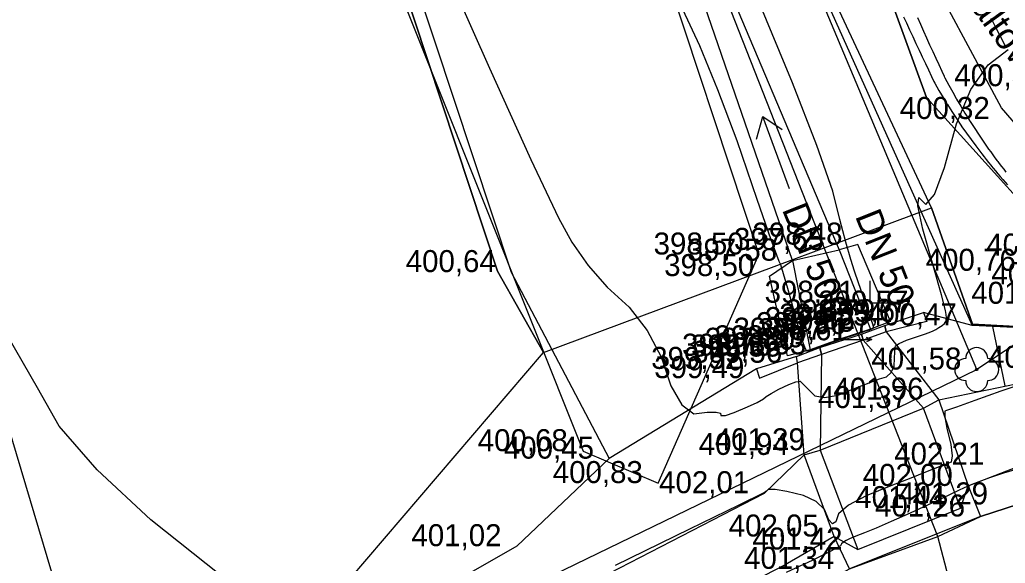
# Model space of a CAD drawing. Extents: x -574342 to -507939, y -1144044 to -1123894.
# Drawn here: x -508456.01 to -508411.24, y -1143333.87 to -1143309.16 of the extents above; entities that cross this region are included whole.
import ezdxf

# ---------------------------------------------------------------- set-up
doc = ezdxf.new("R2010")
doc.units = 0
for name, color, linetype in [('01_PARCELY_NAVRH_PC', 7, 'Continuous'), ('01_PARCELY_NAVRH_VHO', 7, 'Continuous'), ('01_PARCELY_NAVRH_ŽP', 7, 'Continuous'), ('05_VHO_V_NÁDRŽ_STAV', 7, 'Continuous'), ('05_VHO_V_TOK_STAV', 7, 'Continuous'), ('1000', 7, 'Continuous'), ('15', 7, 'Continuous'), ('21', 7, 'Continuous'), ('37', 7, 'Continuous'), ('42', 7, 'Continuous'), ('43', 7, 'Continuous'), ('51', 7, 'Continuous'), ('52', 7, 'Continuous'), ('54', 7, 'Continuous'), ('55', 7, 'Continuous'), ('57', 7, 'Continuous'), ('60', 7, 'Continuous'), ('61', 7, 'Continuous'), ('Level 255', 7, 'Continuous'), ('VRST HL', 7, 'Continuous'), ('VRST VEDL', 7, 'Continuous')]:
    doc.layers.add(name, color=color, linetype=linetype)

msp = doc.modelspace()

# ---------------------------------------------------------------- linework, layer by layer
at = {"layer": '01_PARCELY_NAVRH_PC'}
msp.add_lwpolyline([(-508407.39, -1143320.93), (-508414.82, -1143312.69), (-508418.17, -1143303.49), (-508422.28, -1143289.33), (-508426.41, -1143265.09), (-508431, -1143245.85)], dxfattribs=at)
at = {"layer": '01_PARCELY_NAVRH_VHO'}
for points in [[(-508446.02, -1143260.22), (-508445.4, -1143275.01), (-508441.9, -1143297.61), (-508434.31, -1143320.59), (-508432.21, -1143324.29), (-508414.59, -1143317.71), (-508420.1, -1143305.91), (-508426.78, -1143287.77), (-508433.97, -1143265.8), (-508436.6, -1143259.34)], [(-508425.23, -1143400.39), (-508448.26, -1143343.08), (-508432.21, -1143324.29), (-508414.59, -1143317.71), (-508412.73, -1143323), (-508402.47, -1143323.55), (-508397.53, -1143325.93), (-508388.37, -1143325.84), (-508380.92, -1143326.77), (-508370.86, -1143331.67), (-508363.15, -1143337.53), (-508357.56, -1143346.15), (-508348.55, -1143381.54)]]:
    msp.add_lwpolyline(points, dxfattribs=at)
at = {"layer": '01_PARCELY_NAVRH_ŽP'}
msp.add_lwpolyline([(-508425.23, -1143400.39), (-508448.26, -1143343.08), (-508432.21, -1143324.29), (-508434.31, -1143320.59), (-508441.9, -1143297.61), (-508445.4, -1143275.01), (-508446.02, -1143260.22), (-508475.11, -1143263.39), (-508493.5, -1143263.3), (-508514.56, -1143259.91), (-508521.01, -1143259.29), (-508524.26, -1143263.08), (-508519.86, -1143267.33), (-508511.25, -1143285.64), (-508506.89, -1143298.29), (-508504.21, -1143312.1), (-508498.26, -1143372.94), (-508491.36, -1143454.58)], dxfattribs=at)
msp.add_lwpolyline([(-508436.6, -1143259.34), (-508429.75, -1143260.04), (-508426.41, -1143265.09), (-508422.28, -1143289.33), (-508418.17, -1143303.49), (-508414.82, -1143312.69), (-508407.39, -1143320.93), (-508402.47, -1143323.55), (-508412.73, -1143323), (-508414.59, -1143317.71), (-508420.1, -1143305.91), (-508426.78, -1143287.77), (-508433.97, -1143265.8)], close=True, dxfattribs=at)
at = {"layer": '05_VHO_V_NÁDRŽ_STAV'}
msp.add_lwpolyline([(-508421.04, -1143398.5), (-508435.23, -1143353.37), (-508436.55, -1143347.52), (-508434.17, -1143342.98), (-508418.32, -1143334.12), (-508414.306, -1143332.655), (-508412.37, -1143331.74), (-508405, -1143329.35), (-508396.85, -1143328.19), (-508388.18, -1143328.1), (-508381.94, -1143328.58), (-508371.85, -1143333.32), (-508365.54, -1143338.18), (-508362.9, -1143341.9), (-508360.75, -1143347.81), (-508357.9, -1143373.51), (-508353.94, -1143387.64)], dxfattribs=at)
at = {"layer": '05_VHO_V_TOK_STAV'}
msp.add_lwpolyline([(-508396.743, -1143399.678), (-508414.306, -1143332.655), (-508430.208, -1143292.193), (-508438.98, -1143265.17), (-508442.91, -1143250.47)], dxfattribs=at)
at = {"layer": '1000'}
for points in [[(-508415.86, -1143309.021), (-508415.733, -1143309.3), (-508415.591, -1143309.612), (-508415.447, -1143309.923), (-508415.301, -1143310.233), (-508415.155, -1143310.543), (-508415.064, -1143310.732), (-508415.01, -1143310.847), (-508414.87, -1143311.144), (-508414.731, -1143311.441), (-508414.591, -1143311.738), (-508414.483, -1143311.969), (-508414.481, -1143311.973), (-508414.442, -1143312.042), (-508414.255, -1143312.368), (-508414.064, -1143312.692), (-508413.892, -1143312.975), (-508413.868, -1143313.012), (-508413.668, -1143313.329), (-508413.464, -1143313.643), (-508413.257, -1143313.951), (-508413.255, -1143313.955), (-508413.208, -1143314.023), (-508412.581, -1143314.897), (-508412.309, -1143315.254), (-508412.206, -1143315.385), (-508412.103, -1143315.516), (-508411.999, -1143315.646), (-508411.894, -1143315.776), (-508411.864, -1143315.812), (-508411.788, -1143315.904), (-508411.682, -1143316.033), (-508411.575, -1143316.16), (-508411.468, -1143316.288), (-508411.36, -1143316.414), (-508411.252, -1143316.54), (-508411.143, -1143316.666)], [(-508415.234, -1143309.052), (-508415.097, -1143309.364), (-508414.958, -1143309.675), (-508414.818, -1143309.986), (-508414.677, -1143310.296), (-508414.59, -1143310.485), (-508414.537, -1143310.601), (-508414.4, -1143310.9), (-508414.263, -1143311.198), (-508414.127, -1143311.497), (-508414.02, -1143311.729), (-508414.019, -1143311.732), (-508413.982, -1143311.802), (-508413.809, -1143312.127), (-508413.631, -1143312.45), (-508413.471, -1143312.734), (-508413.45, -1143312.771), (-508413.264, -1143313.089), (-508413.074, -1143313.405), (-508412.881, -1143313.715), (-508412.879, -1143313.718), (-508412.836, -1143313.787), (-508412.252, -1143314.672), (-508411.999, -1143315.034), (-508411.904, -1143315.168), (-508411.807, -1143315.301), (-508411.71, -1143315.433), (-508411.612, -1143315.565), (-508411.585, -1143315.602), (-508411.513, -1143315.697), (-508411.414, -1143315.828), (-508411.314, -1143315.958), (-508411.213, -1143316.087)]]:
    msp.add_lwpolyline(points, dxfattribs=at)
at = {"layer": '21'}
msp.add_lwpolyline([(-508411.901, -1143309.086), (-508411.842, -1143309.199), (-508411.691, -1143309.49), (-508411.54, -1143309.781), (-508411.388, -1143310.072), (-508411.271, -1143310.298), (-508411.269, -1143310.301), (-508411.237, -1143310.363)], dxfattribs=at)
at = {"layer": '37'}
msp.add_lwpolyline([(-508408.82, -1143311.83), (-508404.37, -1143317.04), (-508398.21, -1143321.18), (-508393.66, -1143322.44), (-508393.79, -1143324.58), (-508400.56, -1143323.11), (-508406.32, -1143319.06), (-508411.41, -1143313.16), (-508415.31, -1143305.9), (-508419.33, -1143292.88), (-508424.96, -1143264.72), (-508428.49, -1143248.11), (-508430.27, -1143242.09), (-508442.28, -1143211.48), (-508455.59, -1143171.17), (-508460.82, -1143160.05), (-508470.5, -1143142.85)], dxfattribs=at)
msp.add_lwpolyline([(-508408.82, -1143311.83), (-508404.37, -1143317.04), (-508398.21, -1143321.18), (-508393.66, -1143322.44), (-508393.79, -1143324.58), (-508400.56, -1143323.11), (-508406.32, -1143319.06), (-508411.41, -1143313.16), (-508415.31, -1143305.9), (-508419.33, -1143292.88), (-508424.96, -1143264.72), (-508428.49, -1143248.11), (-508430.27, -1143242.09), (-508442.28, -1143211.48), (-508455.59, -1143171.17), (-508460.82, -1143160.05), (-508470.5, -1143142.85)], dxfattribs=at)
at = {"layer": '42'}
for points in [[(-508495.7, -1143263.7), (-508474.93, -1143263.07), (-508471.38, -1143276.01), (-508468.33, -1143288.58), (-508460.11, -1143315.7), (-508451.61, -1143344.19), (-508442.05, -1143373.19), (-508430.17, -1143370.72)], [(-508495.7, -1143263.7), (-508474.93, -1143263.07), (-508471.38, -1143276.01), (-508468.33, -1143288.58), (-508460.11, -1143315.7), (-508451.61, -1143344.19), (-508442.05, -1143373.19), (-508430.17, -1143370.72)], [(-508447.77, -1143265.01), (-508450.56, -1143267.77), (-508449.78, -1143281.67), (-508439.59, -1143305.77), (-508430.42, -1143328.77), (-508427.01, -1143330.22), (-508422.43, -1143319.83)], [(-508447.77, -1143265.01), (-508450.56, -1143267.77), (-508449.78, -1143281.67), (-508439.59, -1143305.77), (-508430.42, -1143328.77), (-508427.01, -1143330.22), (-508422.43, -1143319.83)], [(-508447.77, -1143265.01), (-508440.46, -1143265.27), (-508432.82, -1143288.61), (-508427.18, -1143305.48), (-508422.43, -1143319.83)], [(-508447.77, -1143265.01), (-508440.46, -1143265.27), (-508432.82, -1143288.61), (-508427.18, -1143305.48), (-508422.43, -1143319.83)]]:
    msp.add_lwpolyline(points, dxfattribs=at)
at = {"layer": '43'}
for p, q in [((-508422.537, -1143314.588), (-508422.258, -1143313.557)), ((-508421.037, -1143316.838), (-508422.258, -1143313.557)), ((-508422.258, -1143313.557), (-508421.373, -1143314.155))]:
    msp.add_line(p, q, dxfattribs=at)
at = {"layer": '51'}
for points in [[(-508420.91, -1143320.11), (-508425.97, -1143305.4), (-508432.32, -1143288.39), (-508438.93, -1143266.96), (-508438.98, -1143265.17), (-508437.64, -1143266.69), (-508431.24, -1143288.3), (-508424.98, -1143304.96), (-508418.78, -1143319.62)], [(-508420.91, -1143320.11), (-508425.97, -1143305.4), (-508432.32, -1143288.39), (-508438.93, -1143266.96), (-508438.98, -1143265.17), (-508437.64, -1143266.69), (-508431.24, -1143288.3), (-508424.98, -1143304.96), (-508418.78, -1143319.62)], [(-508340.68, -1143425.01), (-508340.54, -1143421.17), (-508353.94, -1143387.64), (-508357.9, -1143373.51), (-508360.75, -1143347.81), (-508362.9, -1143341.9), (-508365.54, -1143338.18), (-508371.85, -1143333.32), (-508381.94, -1143328.58), (-508388.18, -1143328.1), (-508396.85, -1143328.19), (-508405, -1143329.35), (-508412.37, -1143331.74)], [(-508340.68, -1143425.01), (-508340.54, -1143421.17), (-508353.94, -1143387.64), (-508357.9, -1143373.51), (-508360.75, -1143347.81), (-508362.9, -1143341.9), (-508365.54, -1143338.18), (-508371.85, -1143333.32), (-508381.94, -1143328.58), (-508388.18, -1143328.1), (-508396.85, -1143328.19), (-508405, -1143329.35), (-508412.37, -1143331.74)]]:
    msp.add_lwpolyline(points, dxfattribs=at)
at = {"layer": '52'}
for p, q in [((-508417.39, -1143321.02), (-508417.39, -1143322.02)), ((-508417.39, -1143322.02), (-508415.89, -1143322.02)), ((-508415.89, -1143322.02), (-508416.14, -1143321.92)), ((-508415.89, -1143322.02), (-508416.14, -1143322.12)), ((-508418.8, -1143322.7), (-508418.8, -1143323.7)), ((-508418.8, -1143323.7), (-508417.3, -1143323.7)), ((-508417.3, -1143323.7), (-508417.55, -1143323.6)), ((-508417.3, -1143323.7), (-508417.55, -1143323.8))]:
    msp.add_line(p, q, dxfattribs=at)
at = {"layer": '54'}
msp.add_circle((-508412.54, -1143325.06), 0.05, dxfattribs=at)
for centre, start, end in [((-508412.54, -1143324.56), 0, 180), ((-508413.04, -1143325.06), 90, 270), ((-508412.04, -1143325.06), 270, 90), ((-508412.54, -1143325.56), 180, 0)]:
    msp.add_arc(centre, 0.5, start, end, dxfattribs=at)
at = {"layer": '55'}
msp.add_line((-508446.12, -1143341.35), (-508412.54, -1143325.06), dxfattribs=at)
msp.add_line((-508446.12, -1143341.35), (-508412.54, -1143325.06), dxfattribs=at)
msp.add_lwpolyline([(-508408, -1143322.07), (-508412.54, -1143325.06), (-508424.05, -1143297.62), (-508436.1, -1143264.37)], dxfattribs=at)
msp.add_lwpolyline([(-508408, -1143322.07), (-508412.54, -1143325.06), (-508424.05, -1143297.62), (-508436.1, -1143264.37)], dxfattribs=at)
at = {"layer": '57'}
for points in [[(-508420.91, -1143320.11), (-508418.78, -1143319.62), (-508417.37, -1143323.22)], [(-508420.91, -1143320.11), (-508418.78, -1143319.62), (-508417.37, -1143323.22)], [(-508416.45, -1143322.87), (-508417.94, -1143319.38), (-508418.78, -1143319.62)], [(-508416.45, -1143322.87), (-508417.94, -1143319.38), (-508418.78, -1143319.62)], [(-508416.45, -1143322.87), (-508417.37, -1143323.22), (-508418.8, -1143323.7), (-508420.1, -1143324.16), (-508421.14, -1143324.43), (-508421.95, -1143320.81), (-508420.91, -1143320.11), (-508420.1, -1143324.16)], [(-508416.45, -1143322.87), (-508417.37, -1143323.22), (-508418.8, -1143323.7), (-508420.1, -1143324.16), (-508421.14, -1143324.43), (-508421.95, -1143320.81), (-508420.91, -1143320.11), (-508420.1, -1143324.16)], [(-508416.65, -1143323.34), (-508414.26, -1143326.43), (-508412.93, -1143330.35), (-508412.37, -1143331.74), (-508418.32, -1143334.12), (-508419.02, -1143332.65), (-508417.94, -1143333.24), (-508413.27, -1143331.36), (-508412.93, -1143330.35)], [(-508416.65, -1143323.34), (-508414.26, -1143326.43), (-508412.93, -1143330.35), (-508412.37, -1143331.74), (-508418.32, -1143334.12), (-508419.02, -1143332.65), (-508417.94, -1143333.24), (-508413.27, -1143331.36), (-508412.93, -1143330.35)], [(-508413.27, -1143331.36), (-508414.96, -1143326.81), (-508417.7, -1143323.73)], [(-508413.27, -1143331.36), (-508414.96, -1143326.81), (-508417.7, -1143323.73)], [(-508419.59, -1143324.37), (-508419.65, -1143328.73), (-508417.94, -1143333.24)], [(-508419.59, -1143324.37), (-508419.65, -1143328.73), (-508417.94, -1143333.24)], [(-508419.02, -1143332.65), (-508420.38, -1143328.94), (-508420.68, -1143324.75)], [(-508419.02, -1143332.65), (-508420.38, -1143328.94), (-508420.68, -1143324.75)], [(-508420.38, -1143328.94), (-508419.65, -1143328.73), (-508414.96, -1143326.81), (-508414.26, -1143326.43)], [(-508420.38, -1143328.94), (-508419.65, -1143328.73), (-508414.96, -1143326.81), (-508414.26, -1143326.43)]]:
    msp.add_lwpolyline(points, dxfattribs=at)
for points in [[(-508416.72, -1143323.06), (-508414.95, -1143322.47), (-508414.81, -1143322.88), (-508416.65, -1143323.34)], [(-508416.72, -1143323.06), (-508414.95, -1143322.47), (-508414.81, -1143322.88), (-508416.65, -1143323.34)], [(-508417.77, -1143323.45), (-508416.72, -1143323.06), (-508416.65, -1143323.34), (-508417.7, -1143323.73)], [(-508417.77, -1143323.45), (-508416.72, -1143323.06), (-508416.65, -1143323.34), (-508417.7, -1143323.73)], [(-508419.67, -1143324.05), (-508417.77, -1143323.45), (-508417.7, -1143323.73), (-508419.59, -1143324.37)], [(-508419.67, -1143324.05), (-508417.77, -1143323.45), (-508417.7, -1143323.73), (-508419.59, -1143324.37)], [(-508420.73, -1143324.47), (-508419.67, -1143324.05), (-508419.59, -1143324.37), (-508420.68, -1143324.75)], [(-508420.73, -1143324.47), (-508419.67, -1143324.05), (-508419.59, -1143324.37), (-508420.68, -1143324.75)], [(-508422.54, -1143325.03), (-508422.4, -1143325.45), (-508420.68, -1143324.75), (-508420.73, -1143324.47)], [(-508422.54, -1143325.03), (-508422.4, -1143325.45), (-508420.68, -1143324.75), (-508420.73, -1143324.47)]]:
    msp.add_lwpolyline(points, close=True, dxfattribs=at)
at = {"layer": '60'}
for p, q in [((-508412.75, -1143323.05), (-508414.95, -1143322.47)), ((-508412.75, -1143323.05), (-508414.95, -1143322.47)), ((-508402.11, -1143323.57), (-508412.75, -1143323.05)), ((-508402.11, -1143323.57), (-508412.75, -1143323.05))]:
    msp.add_line(p, q, dxfattribs=at)
for points in [[(-508445.13, -1143265.32), (-508440.54, -1143262.92), (-508437.86, -1143263.12), (-508434.77, -1143265.51), (-508427.96, -1143286.38), (-508421.22, -1143304.15), (-508412.75, -1143323.05)], [(-508445.13, -1143265.32), (-508440.54, -1143262.92), (-508437.86, -1143263.12), (-508434.77, -1143265.51), (-508427.96, -1143286.38), (-508421.22, -1143304.15), (-508412.75, -1143323.05)], [(-508445.13, -1143265.32), (-508444.71, -1143275.72), (-508440.65, -1143299.58), (-508433.69, -1143320.63), (-508429.23, -1143329.11)], [(-508445.13, -1143265.32), (-508444.71, -1143275.72), (-508440.65, -1143299.58), (-508433.69, -1143320.63), (-508429.23, -1143329.11)], [(-508414.26, -1143326.43), (-508407.24, -1143324.98), (-508402.11, -1143323.57)], [(-508414.26, -1143326.43), (-508407.24, -1143324.98), (-508402.11, -1143323.57)], [(-508422.54, -1143325.03), (-508429.23, -1143329.11), (-508433.43, -1143333.09), (-508445.29, -1143339.87), (-508448.26, -1143343.08)], [(-508422.54, -1143325.03), (-508429.23, -1143329.11), (-508433.43, -1143333.09), (-508445.29, -1143339.87), (-508448.26, -1143343.08)], [(-508412.93, -1143330.35), (-508406.52, -1143327.86), (-508397.53, -1143325.93), (-508388.37, -1143325.84)], [(-508412.93, -1143330.35), (-508406.52, -1143327.86), (-508397.53, -1143325.93), (-508388.37, -1143325.84)], [(-508448.26, -1143343.08), (-508432.97, -1143336.26), (-508422.18, -1143330.68), (-508420.38, -1143328.94)], [(-508448.26, -1143343.08), (-508432.97, -1143336.26), (-508422.18, -1143330.68), (-508420.38, -1143328.94)], [(-508419.02, -1143332.65), (-508421.24, -1143333.93), (-508436.57, -1143341.85), (-508437.56, -1143344.93), (-508438.58, -1143347.48), (-508436.88, -1143353.76), (-508431.04, -1143370.87)], [(-508419.02, -1143332.65), (-508421.24, -1143333.93), (-508436.57, -1143341.85), (-508437.56, -1143344.93), (-508438.58, -1143347.48), (-508436.88, -1143353.76), (-508431.04, -1143370.87)]]:
    msp.add_lwpolyline(points, dxfattribs=at)
at = {"layer": '61'}
msp.add_line((-508411.242, -1143325.807), (-508411.802, -1143323.097), dxfattribs=at)
msp.add_line((-508411.242, -1143325.807), (-508411.802, -1143323.097), dxfattribs=at)
at = {"layer": 'VRST HL'}
msp.add_lwpolyline([(-508437.206, -1143305.667), (-508434.677, -1143311.353), (-508432.787, -1143315.516), (-508431.539, -1143318.156), (-508430.931, -1143319.273), (-508430.191, -1143320.324), (-508429.321, -1143321.309), (-508428.32, -1143322.226), (-508427.505, -1143323.282), (-508426.877, -1143324.475), (-508426.435, -1143325.805), (-508425.939, -1143326.67), (-508425.388, -1143327.068), (-508424.783, -1143327), (-508424.377, -1143326.991), (-508424.17, -1143327.043), (-508424.162, -1143327.154), (-508423.957, -1143327.144), (-508423.555, -1143327.013), (-508422.955, -1143326.761), (-508422.514, -1143326.556), (-508422.23, -1143326.398), (-508422.105, -1143326.287), (-508421.871, -1143326.141), (-508421.528, -1143325.959), (-508421.076, -1143325.742), (-508420.754, -1143325.617), (-508420.56, -1143325.585), (-508420.496, -1143325.646), (-508420.363, -1143325.779), (-508420.161, -1143325.983), (-508419.891, -1143326.258), (-508419.45, -1143326.337), (-508418.838, -1143326.219), (-508418.057, -1143325.905), (-508417.429, -1143325.661), (-508416.957, -1143325.487), (-508416.638, -1143325.384), (-508416.418, -1143325.192), (-508416.295, -1143324.91), (-508416.271, -1143324.54), (-508416.252, -1143324.262), (-508416.238, -1143324.078), (-508416.229, -1143323.987), (-508416.057, -1143323.87), (-508415.724, -1143323.728), (-508415.227, -1143323.56), (-508414.861, -1143323.433), (-508414.626, -1143323.347), (-508414.522, -1143323.302), (-508414.402, -1143323.238), (-508414.265, -1143323.154), (-508414.113, -1143323.052), (-508414.004, -1143322.962), (-508413.94, -1143322.882), (-508413.919, -1143322.815), (-508413.914, -1143322.707), (-508413.925, -1143322.559), (-508413.95, -1143322.371), (-508414.136, -1143321.661), (-508414.482, -1143320.43), (-508414.989, -1143318.677), (-508415.219, -1143317.613), (-508415.173, -1143317.24), (-508414.85, -1143317.555), (-508414.458, -1143317.102), (-508413.995, -1143315.88), (-508413.462, -1143313.889), (-508412.803, -1143312.331), (-508412.016, -1143311.206), (-508411.103, -1143310.514)], dxfattribs=at)
at = {"layer": 'VRST VEDL'}
for points in [[(-508446.872, -1143334.42), (-508450.049, -1143331.888), (-508452.497, -1143329.623), (-508454.215, -1143327.626), (-508455.202, -1143325.895), (-508456.186, -1143324.18), (-508457.165, -1143322.481), (-508458.14, -1143320.797), (-508460.364, -1143319.067), (-508463.836, -1143317.29), (-508468.557, -1143315.468), (-508472.765, -1143313.366), (-508476.462, -1143310.986), (-508479.647, -1143308.327), (-508482.665, -1143305.602), (-508485.517, -1143302.811)], [(-508425.899, -1143308.674), (-508425.126, -1143310.331), (-508424.306, -1143312.324), (-508423.437, -1143314.652), (-508422.521, -1143317.317), (-508421.885, -1143319.144), (-508421.531, -1143320.131), (-508421.458, -1143320.28), (-508421.325, -1143320.688), (-508421.133, -1143321.354), (-508420.881, -1143322.278), (-508420.678, -1143323.007), (-508420.525, -1143323.541), (-508420.422, -1143323.879), (-508420.337, -1143324.102), (-508420.27, -1143324.21), (-508420.221, -1143324.203), (-508420.168, -1143324.191), (-508420.112, -1143324.174), (-508420.051, -1143324.153), (-508419.78, -1143324.059), (-508419.297, -1143323.893), (-508418.602, -1143323.653), (-508418.09, -1143323.478), (-508417.761, -1143323.368), (-508417.614, -1143323.322), (-508417.498, -1143323.283), (-508417.412, -1143323.252), (-508417.357, -1143323.228), (-508417.309, -1143323.206), (-508417.268, -1143323.187), (-508417.234, -1143323.171), (-508417.231, -1143323.106), (-508417.259, -1143322.992), (-508417.319, -1143322.829), (-508417.418, -1143322.549), (-508417.557, -1143322.151), (-508417.734, -1143321.635), (-508417.909, -1143321.114), (-508418.083, -1143320.586), (-508418.254, -1143320.053), (-508418.477, -1143319.269), (-508418.752, -1143318.235), (-508419.077, -1143316.951), (-508419.797, -1143314.881), (-508420.909, -1143312.022), (-508422.415, -1143308.377)], [(-508410.35, -1143325.677), (-508411.439, -1143326.035), (-508412.628, -1143326.468), (-508413.45, -1143326.766), (-508413.904, -1143326.927), (-508413.989, -1143326.951), (-508413.987, -1143327.215), (-508413.896, -1143327.719), (-508413.717, -1143328.462), (-508413.649, -1143328.978), (-508413.692, -1143329.266), (-508413.847, -1143329.328), (-508414.095, -1143329.426), (-508414.437, -1143329.559), (-508414.872, -1143329.728), (-508415.538, -1143329.991), (-508416.436, -1143330.347), (-508417.566, -1143330.797), (-508418.361, -1143331.22), (-508418.82, -1143331.615), (-508418.944, -1143331.984), (-508419.09, -1143332.076), (-508419.258, -1143331.89), (-508419.448, -1143331.427), (-508419.829, -1143331.059), (-508420.4, -1143330.786), (-508421.161, -1143330.609), (-508421.698, -1143330.516), (-508422.009, -1143330.507), (-508422.095, -1143330.583), (-508422.157, -1143330.636), (-508422.194, -1143330.665), (-508422.208, -1143330.67), (-508423.34, -1143331.223), (-508425.592, -1143332.322), (-508428.962, -1143333.968)], [(-508410.545, -1143329.543), (-508411.319, -1143329.772), (-508411.951, -1143329.979), (-508412.44, -1143330.164), (-508412.834, -1143330.321), (-508413.132, -1143330.447), (-508413.334, -1143330.545), (-508413.808, -1143330.767), (-508414.552, -1143331.115), (-508415.568, -1143331.587), (-508416.419, -1143331.971), (-508417.106, -1143332.267), (-508417.629, -1143332.475), (-508418.031, -1143332.638), (-508418.312, -1143332.756), (-508418.472, -1143332.83), (-508418.595, -1143332.908), (-508418.681, -1143332.989), (-508418.729, -1143333.074), (-508419.165, -1143333.319), (-508419.989, -1143333.725), (-508421.2, -1143334.292)]]:
    msp.add_lwpolyline(points, dxfattribs=at)

# ---------------------------------------------------------------- texts
at = {"layer": '15'}
for s, rotation, p in [('asfaltová cesta', 305.8449, (-508414.093, -1143306.831)), ('asfaltová cesta', 305.8449, (-508414.093, -1143306.831)), ('DN 500', 291.6928, (-508421.397, -1143317.779)), ('DN 500', 291.6928, (-508421.397, -1143317.779)), ('DN 50', 291.6928, (-508418.079, -1143318.077)), ('DN 50', 291.6928, (-508418.079, -1143318.077))]:
    msp.add_text(s, height=1.2, rotation=rotation, dxfattribs=at).set_placement(p)
at = {"layer": 'Level 255'}
for s, p in [('400,31', (-508413.555, -1143312.18)), ('400,32', (-508416.035, -1143313.67)), ('398,48', (-508422.725, -1143319.38)), ('398,50', (-508427.215, -1143319.83)), ('397,65', (-508423.565, -1143319.62)), ('400,96', (-508412.105, -1143319.88)), ('397,58', (-508425.695, -1143320.11)), ('400,64', (-508438.475, -1143320.63)), ('400,76', (-508414.855, -1143320.57)), ('398,50', (-508426.735, -1143320.81)), ('401,09', (-508411.875, -1143321.18)), ('398,21', (-508422.175, -1143322.02)), ('401,01', (-508412.785, -1143322.07)), ('399,57', (-508419.735, -1143322.47)), ('398,79', (-508421.235, -1143322.87)), ('399,67', (-508419.595, -1143322.88)), ('398,56', (-508422.555, -1143323.45)), ('397,82', (-508422.155, -1143323.22)), ('399,55', (-508421.505, -1143323.06)), ('399,57', (-508421.435, -1143323.34)), ('400,47', (-508417.535, -1143323.05)), ('397,77', (-508423.585, -1143323.7)), ('398,61', (-508422.485, -1143323.73)), ('397,80', (-508424.885, -1143324.16)), ('398,59', (-508424.455, -1143324.05)), ('398,63', (-508424.375, -1143324.37)), ('398,75', (-508425.925, -1143324.43)), ('399,55', (-508425.515, -1143324.47)), ('399,56', (-508425.465, -1143324.75)), ('399,52', (-508427.325, -1143325.03)), ('401,58', (-508417.325, -1143325.06)), ('402,03', (-508412.025, -1143324.98)), ('399,49', (-508427.185, -1143325.45)), ('401,96', (-508419.045, -1143326.43)), ('401,37', (-508419.745, -1143326.81)), ('400,68', (-508435.205, -1143328.77)), ('401,39', (-508424.435, -1143328.73)), ('400,45', (-508434.015, -1143329.11)), ('401,94', (-508425.165, -1143328.94)), ('402,21', (-508416.285, -1143329.38)), ('400,83', (-508431.795, -1143330.22)), ('402,00', (-508417.715, -1143330.35)), ('402,01', (-508426.965, -1143330.68)), ('401,44', (-508418.055, -1143331.36)), ('401,29', (-508416.115, -1143331.19)), ('401,26', (-508417.155, -1143331.74)), ('402,05', (-508423.805, -1143332.65)), ('401,02', (-508438.215, -1143333.09)), ('401,42', (-508422.725, -1143333.24)), ('401,34', (-508423.105, -1143334.12))]:
    msp.add_text(s, height=1, dxfattribs=at).set_placement(p)

doc.saveas('drawing.dxf')
